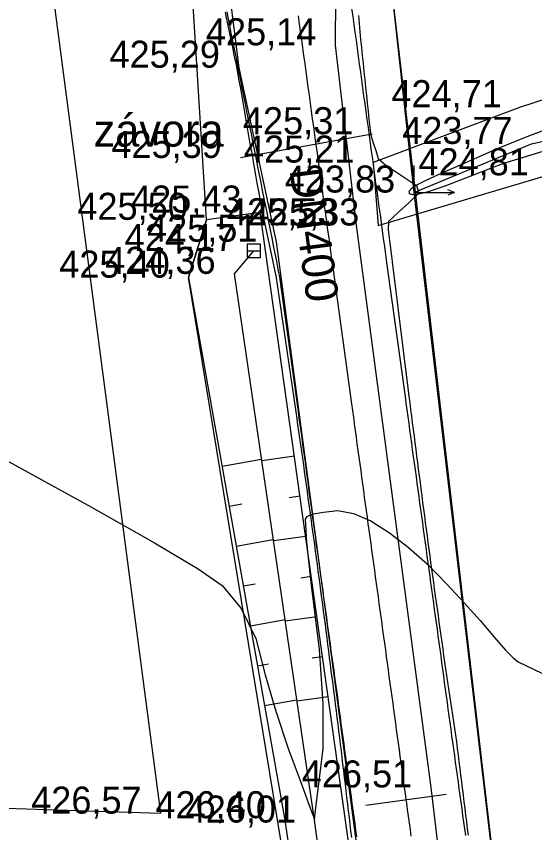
# Model space of a CAD drawing. Extents: x -574342 to -507939, y -1144044 to -1123894.
# Drawn here: x -508560.46 to -508541.26, y -1143769.71 to -1143739.49 of the extents above; entities that cross this region are included whole.
import ezdxf

# ---------------------------------------------------------------- set-up
doc = ezdxf.new("R2010")
doc.units = 0
for name, color, linetype in [('01_PARCELY_NAVRH_PC', 7, 'Continuous'), ('1000', 7, 'Continuous'), ('15', 7, 'Continuous'), ('21', 7, 'Continuous'), ('23', 7, 'Continuous'), ('42', 7, 'Continuous'), ('52', 7, 'Continuous'), ('53', 7, 'Continuous'), ('55', 7, 'Continuous'), ('6', 7, 'Continuous'), ('60', 7, 'Continuous'), ('61', 7, 'Continuous'), ('Level 255', 7, 'Continuous'), ('VRST VEDL', 7, 'Continuous')]:
    doc.layers.add(name, color=color, linetype=linetype)

msp = doc.modelspace()

# ---------------------------------------------------------------- linework, layer by layer
at = {"layer": '01_PARCELY_NAVRH_PC'}
for points in [[(-508550.74, -1143812.56), (-508547.51, -1143799.72), (-508547.8, -1143787.43), (-508554.08, -1143749.16), (-508553.41, -1143747.02), (-508554.21, -1143734.12), (-508553.55, -1143725.9), (-508551.64, -1143719.89), (-508547.57, -1143710.87), (-508540.84, -1143702.78), (-508531.01, -1143689.84), (-508528.88, -1143683.95), (-508518.64, -1143667.59), (-508513.88, -1143662.3), (-508507.94, -1143646.93), (-508502.84, -1143629.47), (-508500.33, -1143614.14), (-508495.09, -1143559.2), (-508493.85, -1143537.59)], [(-508550.74, -1143812.56), (-508547.51, -1143799.72), (-508547.8, -1143787.43), (-508554.08, -1143749.16), (-508553.41, -1143747.02), (-508554.21, -1143734.12), (-508553.55, -1143725.9), (-508551.64, -1143719.89), (-508547.57, -1143710.87), (-508540.84, -1143702.78), (-508531.01, -1143689.84), (-508528.88, -1143683.95), (-508518.64, -1143667.59), (-508513.88, -1143662.3), (-508507.94, -1143646.93), (-508502.84, -1143629.47), (-508500.33, -1143614.14), (-508495.09, -1143559.2), (-508493.85, -1143537.59)], [(-508488.59, -1143541.43), (-508489.82, -1143560.44), (-508491.6, -1143582.01), (-508495.73, -1143620.81), (-508499.42, -1143638.98), (-508505.75, -1143657.81), (-508517.46, -1143682.4), (-508526.71, -1143694.52), (-508540.76, -1143717.14), (-508543.32, -1143721.09), (-508546.79, -1143736.35), (-508545.73, -1143746.01), (-508540.36, -1143791.5), (-508536.1, -1143827.99)], [(-508488.59, -1143541.43), (-508489.82, -1143560.44), (-508491.6, -1143582.01), (-508495.73, -1143620.81), (-508499.42, -1143638.98), (-508505.75, -1143657.81), (-508517.46, -1143682.4), (-508526.71, -1143694.52), (-508540.76, -1143717.14), (-508543.32, -1143721.09), (-508546.79, -1143736.35), (-508545.73, -1143746.01), (-508540.36, -1143791.5), (-508536.1, -1143827.99)]]:
    msp.add_lwpolyline(points, dxfattribs=at)
at = {"layer": '1000'}
for points in [[(-508552.726, -1143739.33), (-508552.684, -1143739.537), (-508552.624, -1143739.828), (-508552.564, -1143740.119), (-508552.504, -1143740.41), (-508552.443, -1143740.701), (-508552.383, -1143740.991), (-508552.318, -1143741.282), (-508552.261, -1143741.573), (-508552.21, -1143741.865), (-508552.159, -1143742.157), (-508552.108, -1143742.45), (-508552.058, -1143742.742), (-508552.007, -1143743.034), (-508551.956, -1143743.326), (-508551.904, -1143743.619), (-508551.853, -1143743.911), (-508551.802, -1143744.203), (-508551.745, -1143744.494), (-508551.7, -1143744.787), (-508551.648, -1143745.079), (-508551.595, -1143745.371), (-508551.543, -1143745.663), (-508551.49, -1143745.955), (-508551.437, -1143746.247), (-508551.384, -1143746.539), (-508551.324, -1143746.83), (-508551.261, -1143747.121), (-508551.2, -1143747.411), (-508551.139, -1143747.702), (-508551.078, -1143747.993), (-508551.016, -1143748.284), (-508550.955, -1143748.574), (-508550.893, -1143748.865), (-508550.831, -1143749.156), (-508550.83, -1143749.163), (-508550.109, -1143754.122), (-508550.073, -1143754.368), (-508550.037, -1143754.613), (-508550.002, -1143754.859), (-508549.966, -1143755.105), (-508549.931, -1143755.351), (-508549.896, -1143755.597), (-508549.861, -1143755.843), (-508549.826, -1143756.089), (-508549.791, -1143756.335), (-508549.757, -1143756.581), (-508549.723, -1143756.827), (-508549.688, -1143757.073), (-508549.654, -1143757.319), (-508549.62, -1143757.565), (-508549.586, -1143757.811), (-508549.552, -1143758.057), (-508549.519, -1143758.303), (-508549.485, -1143758.549), (-508549.451, -1143758.795), (-508549.418, -1143759.041), (-508549.385, -1143759.288), (-508549.351, -1143759.534), (-508549.318, -1143759.78), (-508549.285, -1143760.026), (-508549.252, -1143760.272), (-508549.219, -1143760.518), (-508549.187, -1143760.765), (-508549.154, -1143761.011), (-508549.121, -1143761.257), (-508549.089, -1143761.503), (-508549.057, -1143761.75), (-508549.024, -1143761.996), (-508548.992, -1143762.242), (-508548.96, -1143762.489), (-508548.928, -1143762.735), (-508548.896, -1143762.981), (-508548.865, -1143763.228), (-508548.833, -1143763.474), (-508548.802, -1143763.721), (-508548.77, -1143763.967), (-508548.739, -1143764.213), (-508548.708, -1143764.46), (-508548.677, -1143764.706), (-508548.645, -1143764.953), (-508548.615, -1143765.199), (-508548.584, -1143765.446), (-508548.553, -1143765.692), (-508548.522, -1143765.939), (-508548.492, -1143766.185), (-508548.462, -1143766.432), (-508548.431, -1143766.678), (-508548.401, -1143766.925), (-508548.371, -1143767.172), (-508548.341, -1143767.418), (-508548.311, -1143767.665), (-508548.281, -1143767.911), (-508548.252, -1143768.158), (-508548.222, -1143768.405), (-508548.192, -1143768.651), (-508548.175, -1143768.795), (-508548.163, -1143768.898), (-508548.134, -1143769.145), (-508548.105, -1143769.392), (-508548.076, -1143769.638), (-508548.047, -1143769.885)], [(-508552.664, -1143739.321), (-508552.622, -1143739.528), (-508552.564, -1143739.82), (-508552.506, -1143740.111), (-508552.448, -1143740.402), (-508552.39, -1143740.693), (-508552.332, -1143740.984), (-508552.274, -1143741.276), (-508552.216, -1143741.567), (-508552.158, -1143741.858), (-508552.1, -1143742.149), (-508552.042, -1143742.441), (-508551.984, -1143742.732), (-508551.926, -1143743.023), (-508551.868, -1143743.314), (-508551.81, -1143743.606), (-508551.752, -1143743.897), (-508551.694, -1143744.188), (-508551.636, -1143744.479), (-508551.578, -1143744.77), (-508551.52, -1143745.062), (-508551.462, -1143745.353), (-508551.404, -1143745.644), (-508551.346, -1143745.935), (-508551.288, -1143746.227), (-508551.23, -1143746.518), (-508551.172, -1143746.809), (-508551.114, -1143747.1), (-508551.056, -1143747.392), (-508550.998, -1143747.683), (-508550.94, -1143747.974), (-508550.882, -1143748.265), (-508550.824, -1143748.556), (-508550.766, -1143748.848), (-508550.708, -1143749.139), (-508550.706, -1143749.146), (-508550.023, -1143754.11), (-508549.989, -1143754.356), (-508549.956, -1143754.602), (-508549.922, -1143754.848), (-508549.888, -1143755.094), (-508549.854, -1143755.34), (-508549.82, -1143755.586), (-508549.786, -1143755.832), (-508549.752, -1143756.079), (-508549.719, -1143756.325), (-508549.685, -1143756.571), (-508549.651, -1143756.817), (-508549.617, -1143757.063), (-508549.583, -1143757.309), (-508549.549, -1143757.555), (-508549.515, -1143757.801), (-508549.482, -1143758.047), (-508549.448, -1143758.293), (-508549.414, -1143758.539), (-508549.38, -1143758.785), (-508549.346, -1143759.032), (-508549.312, -1143759.278), (-508549.278, -1143759.524), (-508549.245, -1143759.77), (-508549.211, -1143760.016), (-508549.177, -1143760.262), (-508549.143, -1143760.508), (-508549.109, -1143760.754), (-508549.075, -1143761), (-508549.041, -1143761.246), (-508549.008, -1143761.492), (-508548.974, -1143761.738), (-508548.94, -1143761.984), (-508548.906, -1143762.231), (-508548.872, -1143762.477), (-508548.838, -1143762.723), (-508548.804, -1143762.969), (-508548.771, -1143763.215), (-508548.737, -1143763.461), (-508548.703, -1143763.707), (-508548.669, -1143763.953), (-508548.635, -1143764.199), (-508548.601, -1143764.445), (-508548.567, -1143764.691), (-508548.533, -1143764.937), (-508548.5, -1143765.183), (-508548.466, -1143765.43), (-508548.432, -1143765.676), (-508548.398, -1143765.922), (-508548.364, -1143766.168), (-508548.33, -1143766.414), (-508548.296, -1143766.66), (-508548.263, -1143766.906), (-508548.229, -1143767.152), (-508548.195, -1143767.398), (-508548.161, -1143767.644), (-508548.127, -1143767.89), (-508548.093, -1143768.136), (-508548.059, -1143768.382), (-508548.026, -1143768.629), (-508548.006, -1143768.771), (-508547.992, -1143768.875), (-508547.958, -1143769.121), (-508547.924, -1143769.367), (-508547.89, -1143769.613), (-508547.856, -1143769.859)], [(-508548.038, -1143739.197), (-508547.997, -1143739.49), (-508547.957, -1143739.784), (-508547.916, -1143740.078), (-508547.876, -1143740.371), (-508547.836, -1143740.665), (-508547.795, -1143740.959), (-508547.755, -1143741.252), (-508547.714, -1143741.546), (-508547.674, -1143741.84), (-508547.633, -1143742.133), (-508547.593, -1143742.427), (-508547.553, -1143742.721), (-508547.512, -1143743.014), (-508547.472, -1143743.308), (-508547.431, -1143743.601), (-508547.391, -1143743.895), (-508547.351, -1143744.189), (-508547.31, -1143744.482), (-508547.27, -1143744.776), (-508547.229, -1143745.07), (-508547.189, -1143745.363), (-508547.149, -1143745.657), (-508547.108, -1143745.951), (-508547.068, -1143746.244), (-508547.027, -1143746.538), (-508546.987, -1143746.832), (-508546.947, -1143747.125), (-508546.906, -1143747.419), (-508546.866, -1143747.713), (-508546.825, -1143748.006), (-508546.785, -1143748.3), (-508546.745, -1143748.594), (-508546.744, -1143748.601), (-508546.061, -1143753.565), (-508546.027, -1143753.811), (-508545.993, -1143754.057), (-508545.959, -1143754.303), (-508545.925, -1143754.549), (-508545.891, -1143754.795), (-508545.857, -1143755.041), (-508545.824, -1143755.287), (-508545.79, -1143755.533), (-508545.756, -1143755.779), (-508545.722, -1143756.025), (-508545.688, -1143756.272), (-508545.654, -1143756.518), (-508545.62, -1143756.764), (-508545.587, -1143757.01), (-508545.553, -1143757.256), (-508545.519, -1143757.502), (-508545.485, -1143757.748), (-508545.451, -1143757.994), (-508545.417, -1143758.24), (-508545.383, -1143758.486), (-508545.35, -1143758.732), (-508545.316, -1143758.978), (-508545.282, -1143759.225), (-508545.248, -1143759.471), (-508545.214, -1143759.717), (-508545.18, -1143759.963), (-508545.146, -1143760.209), (-508545.113, -1143760.455), (-508545.079, -1143760.701), (-508545.045, -1143760.947), (-508545.011, -1143761.193), (-508544.977, -1143761.439), (-508544.943, -1143761.685), (-508544.909, -1143761.931), (-508544.876, -1143762.177), (-508544.842, -1143762.424), (-508544.808, -1143762.67), (-508544.774, -1143762.916), (-508544.74, -1143763.162), (-508544.706, -1143763.408), (-508544.672, -1143763.654), (-508544.639, -1143763.9), (-508544.605, -1143764.146), (-508544.571, -1143764.392), (-508544.537, -1143764.638), (-508544.503, -1143764.884), (-508544.469, -1143765.13), (-508544.435, -1143765.376), (-508544.402, -1143765.623), (-508544.368, -1143765.869), (-508544.334, -1143766.115), (-508544.3, -1143766.361), (-508544.266, -1143766.607), (-508544.232, -1143766.853), (-508544.198, -1143767.099), (-508544.165, -1143767.345), (-508544.131, -1143767.591), (-508544.097, -1143767.837), (-508544.063, -1143768.083), (-508544.043, -1143768.226), (-508544.029, -1143768.329), (-508543.995, -1143768.575), (-508543.961, -1143768.822), (-508543.928, -1143769.068), (-508543.894, -1143769.314), (-508543.86, -1143769.56), (-508543.826, -1143769.806)], [(-508547.789, -1143739.462), (-508547.76, -1143739.757), (-508547.732, -1143740.052), (-508547.704, -1143740.348), (-508547.676, -1143740.643), (-508547.648, -1143740.938), (-508547.616, -1143741.233), (-508547.584, -1143741.528), (-508547.552, -1143741.823), (-508547.52, -1143742.118), (-508547.489, -1143742.413), (-508547.457, -1143742.707), (-508547.426, -1143743.002), (-508547.395, -1143743.297), (-508547.364, -1143743.592), (-508547.323, -1143743.886), (-508547.236, -1143744.173), (-508547.144, -1143744.46), (-508547.053, -1143744.746), (-508546.754, -1143745.004), (-508546.382, -1143745.252), (-508546.01, -1143745.5), (-508545.638, -1143745.748), (-508545.544, -1143746.035), (-508545.921, -1143746.386), (-508546.297, -1143746.737), (-508546.674, -1143747.088), (-508546.685, -1143747.389), (-508546.648, -1143747.683), (-508546.611, -1143747.977), (-508546.574, -1143748.271), (-508546.537, -1143748.565), (-508546.536, -1143748.572), (-508545.915, -1143753.545), (-508545.884, -1143753.791), (-508545.853, -1143754.038), (-508545.822, -1143754.284), (-508545.791, -1143754.531), (-508545.76, -1143754.777), (-508545.728, -1143755.023), (-508545.697, -1143755.27), (-508545.665, -1143755.516), (-508545.633, -1143755.763), (-508545.602, -1143756.009), (-508545.57, -1143756.255), (-508545.538, -1143756.502), (-508545.505, -1143756.748), (-508545.473, -1143756.994), (-508545.441, -1143757.24), (-508545.408, -1143757.487), (-508545.376, -1143757.733), (-508545.343, -1143757.979), (-508545.31, -1143758.225), (-508545.277, -1143758.472), (-508545.244, -1143758.718), (-508545.211, -1143758.964), (-508545.178, -1143759.21), (-508545.144, -1143759.456), (-508545.111, -1143759.702), (-508545.077, -1143759.949), (-508545.044, -1143760.195), (-508545.01, -1143760.441), (-508544.976, -1143760.687), (-508544.942, -1143760.933), (-508544.908, -1143761.179), (-508544.873, -1143761.425), (-508544.839, -1143761.671), (-508544.805, -1143761.917), (-508544.77, -1143762.163), (-508544.735, -1143762.409), (-508544.7, -1143762.655), (-508544.666, -1143762.901), (-508544.631, -1143763.147), (-508544.595, -1143763.393), (-508544.56, -1143763.638), (-508544.525, -1143763.884), (-508544.489, -1143764.13), (-508544.454, -1143764.376), (-508544.418, -1143764.622), (-508544.381, -1143764.868), (-508544.345, -1143765.113), (-508544.308, -1143765.359), (-508544.271, -1143765.605), (-508544.234, -1143765.85), (-508544.197, -1143766.096), (-508544.16, -1143766.341), (-508544.125, -1143766.587), (-508544.093, -1143766.834), (-508544.063, -1143767.08), (-508544.032, -1143767.327), (-508544.002, -1143767.573), (-508543.971, -1143767.82), (-508543.941, -1143768.066), (-508543.923, -1143768.209), (-508543.91, -1143768.313), (-508543.879, -1143768.559), (-508543.848, -1143768.806), (-508543.817, -1143769.052), (-508543.786, -1143769.299), (-508543.754, -1143769.545), (-508543.723, -1143769.792)]]:
    msp.add_lwpolyline(points, dxfattribs=at)
at = {"layer": '21'}
msp.add_lwpolyline([(-508550.019, -1143739.469), (-508549.978, -1143739.763), (-508549.938, -1143740.057), (-508549.898, -1143740.35), (-508549.857, -1143740.644), (-508549.817, -1143740.938), (-508549.776, -1143741.231), (-508549.736, -1143741.525), (-508549.696, -1143741.819), (-508549.655, -1143742.112), (-508549.615, -1143742.406), (-508549.574, -1143742.699), (-508549.534, -1143742.993), (-508549.494, -1143743.287), (-508549.453, -1143743.58), (-508549.413, -1143743.874), (-508549.372, -1143744.168), (-508549.332, -1143744.461), (-508549.292, -1143744.755), (-508549.251, -1143745.049), (-508549.211, -1143745.342), (-508549.17, -1143745.636), (-508549.13, -1143745.93), (-508549.09, -1143746.223), (-508549.049, -1143746.517), (-508549.009, -1143746.811), (-508548.968, -1143747.104), (-508548.928, -1143747.398), (-508548.888, -1143747.692), (-508548.847, -1143747.985), (-508548.807, -1143748.279), (-508548.766, -1143748.573), (-508548.726, -1143748.866), (-508548.725, -1143748.874), (-508548.042, -1143753.837), (-508548.008, -1143754.083), (-508547.974, -1143754.329), (-508547.94, -1143754.576), (-508547.906, -1143754.822), (-508547.873, -1143755.068), (-508547.839, -1143755.314), (-508547.805, -1143755.56), (-508547.771, -1143755.806), (-508547.737, -1143756.052), (-508547.703, -1143756.298), (-508547.669, -1143756.544), (-508547.636, -1143756.79), (-508547.602, -1143757.036), (-508547.568, -1143757.282), (-508547.534, -1143757.529), (-508547.5, -1143757.775), (-508547.466, -1143758.021), (-508547.432, -1143758.267), (-508547.399, -1143758.513), (-508547.365, -1143758.759), (-508547.331, -1143759.005), (-508547.297, -1143759.251), (-508547.263, -1143759.497), (-508547.229, -1143759.743), (-508547.195, -1143759.989), (-508547.162, -1143760.235), (-508547.128, -1143760.481), (-508547.094, -1143760.728), (-508547.06, -1143760.974), (-508547.026, -1143761.22), (-508546.992, -1143761.466), (-508546.958, -1143761.712), (-508546.925, -1143761.958), (-508546.891, -1143762.204), (-508546.857, -1143762.45), (-508546.823, -1143762.696), (-508546.789, -1143762.942), (-508546.755, -1143763.188), (-508546.721, -1143763.434), (-508546.688, -1143763.68), (-508546.654, -1143763.927), (-508546.62, -1143764.173), (-508546.586, -1143764.419), (-508546.552, -1143764.665), (-508546.518, -1143764.911), (-508546.484, -1143765.157), (-508546.451, -1143765.403), (-508546.417, -1143765.649), (-508546.383, -1143765.895), (-508546.349, -1143766.141), (-508546.315, -1143766.387), (-508546.281, -1143766.633), (-508546.247, -1143766.879), (-508546.214, -1143767.126), (-508546.18, -1143767.372), (-508546.146, -1143767.618), (-508546.112, -1143767.864), (-508546.078, -1143768.11), (-508546.044, -1143768.356), (-508546.025, -1143768.499), (-508546.01, -1143768.602), (-508545.977, -1143768.848), (-508545.943, -1143769.094), (-508545.909, -1143769.34), (-508545.875, -1143769.586), (-508545.841, -1143769.832)], dxfattribs=at)
at = {"layer": '23'}
msp.add_lwpolyline([(-508648.99, -1143732.84), (-508559.47, -1143735.83), (-508555.12, -1143769), (-508649.91, -1143765.94)], close=True, dxfattribs=at)
msp.add_lwpolyline([(-508648.99, -1143732.84), (-508559.47, -1143735.83), (-508555.12, -1143769), (-508649.91, -1143765.94)], close=True, dxfattribs=at)
at = {"layer": '42'}
msp.add_lwpolyline([(-508705.85, -1143964.71), (-508677.04, -1143948.2), (-508689.78, -1143863.38), (-508555.59, -1143821.12), (-508536.1, -1143827.99), (-508546.79, -1143736.35), (-508527.3, -1143732.18), (-508529.03, -1143725.92)], dxfattribs=at)
msp.add_lwpolyline([(-508705.85, -1143964.71), (-508677.04, -1143948.2), (-508689.78, -1143863.38), (-508555.59, -1143821.12), (-508536.1, -1143827.99), (-508546.79, -1143736.35), (-508527.3, -1143732.18), (-508529.03, -1143725.92)], dxfattribs=at)
at = {"layer": '52'}
for p, q in [((-508545.73, -1143745.01), (-508545.73, -1143746.01)), ((-508545.73, -1143746.01), (-508544.23, -1143746.01)), ((-508544.23, -1143746.01), (-508544.48, -1143745.91)), ((-508544.23, -1143746.01), (-508544.48, -1143746.11)), ((-508551.91, -1143748.17), (-508551.41, -1143748.17))]:
    msp.add_line(p, q, dxfattribs=at)
msp.add_lwpolyline([(-508551.91, -1143748.42), (-508551.41, -1143748.42), (-508551.41, -1143747.92), (-508551.91, -1143747.92)], close=True, dxfattribs=at)
at = {"layer": '53'}
msp.add_line((-508547.28, -1143743.85), (-508552.15, -1143744.73), dxfattribs=at)
msp.add_line((-508547.28, -1143743.85), (-508552.15, -1143744.73), dxfattribs=at)
at = {"layer": '55'}
for points in [[(-508548.61, -1143735.08), (-508548.65, -1143740.56), (-508547.87, -1143747.22), (-508545.1, -1143768.03), (-508541.4, -1143799.09), (-508540.43, -1143820.16), (-508537.93, -1143851.28), (-508535.31, -1143876.1), (-508531.43, -1143907.19), (-508528.41, -1143930.89), (-508527.67, -1143936.89)], [(-508548.61, -1143735.08), (-508548.65, -1143740.56), (-508547.87, -1143747.22), (-508545.1, -1143768.03), (-508541.4, -1143799.09), (-508540.43, -1143820.16), (-508537.93, -1143851.28), (-508535.31, -1143876.1), (-508531.43, -1143907.19), (-508528.41, -1143930.89), (-508527.67, -1143936.89)], [(-508552.96, -1143735.51), (-508552.22, -1143741.39), (-508550.83, -1143747.83), (-508547.65, -1143771.75), (-508544.7, -1143799.69), (-508543.59, -1143814.54)], [(-508552.96, -1143735.51), (-508552.22, -1143741.39), (-508550.83, -1143747.83), (-508547.65, -1143771.75), (-508544.7, -1143799.69), (-508543.59, -1143814.54)]]:
    msp.add_lwpolyline(points, dxfattribs=at)
at = {"layer": '6'}
msp.add_lwpolyline([(-508544.539, -1143768.294), (-508547.511, -1143768.703)], dxfattribs=at)
at = {"layer": '60'}
for points in [[(-508547.06, -1143747.23), (-508540.78, -1143745.37), (-508530.17, -1143742.45), (-508524.7, -1143741.03), (-508532.42, -1143739.8), (-508541.78, -1143742.85), (-508547.24, -1143744.9)], [(-508547.06, -1143747.23), (-508540.78, -1143745.37), (-508530.17, -1143742.45), (-508524.7, -1143741.03), (-508532.42, -1143739.8), (-508541.78, -1143742.85), (-508547.24, -1143744.9)], [(-508555.9, -1143830), (-508550.45, -1143820.77), (-508548.22, -1143813.49), (-508545.16, -1143799.78), (-508547.96, -1143771.45), (-508551.42, -1143746.75), (-508553.41, -1143747.02), (-508554.08, -1143749.16), (-508550.52, -1143769.17), (-508547.8, -1143787.43), (-508547.51, -1143799.72), (-508550.74, -1143812.56), (-508553.2, -1143819.26)], [(-508555.9, -1143830), (-508550.45, -1143820.77), (-508548.22, -1143813.49), (-508545.16, -1143799.78), (-508547.96, -1143771.45), (-508551.42, -1143746.75), (-508553.41, -1143747.02), (-508554.08, -1143749.16), (-508550.52, -1143769.17), (-508547.8, -1143787.43), (-508547.51, -1143799.72), (-508550.74, -1143812.56), (-508553.2, -1143819.26)]]:
    msp.add_lwpolyline(points, close=True, dxfattribs=at)
for points in [[(-508545.73, -1143746.01), (-508541.38, -1143744.21), (-508531.61, -1143741.98), (-508524.7, -1143741.03)], [(-508545.73, -1143746.01), (-508541.38, -1143744.21), (-508531.61, -1143741.98), (-508524.7, -1143741.03)], [(-508551.66, -1143819.56), (-508549.48, -1143813.04), (-508546.5, -1143799.9), (-508546.95, -1143787.57), (-508549.4, -1143769.33), (-508552.38, -1143749.02), (-508551.66, -1143748.17)], [(-508551.66, -1143819.56), (-508549.48, -1143813.04), (-508546.5, -1143799.9), (-508546.95, -1143787.57), (-508549.4, -1143769.33), (-508552.38, -1143749.02), (-508551.66, -1143748.17)]]:
    msp.add_lwpolyline(points, dxfattribs=at)
at = {"layer": '61'}
for p, q in [((-508552.838, -1143756.141), (-508551.373, -1143755.88)), ((-508552.838, -1143756.141), (-508551.373, -1143755.88)), ((-508550.157, -1143755.768), (-508551.365, -1143755.937)), ((-508550.157, -1143755.768), (-508551.365, -1143755.937)), ((-508549.949, -1143757.253), (-508550.348, -1143757.309)), ((-508549.949, -1143757.253), (-508550.348, -1143757.309)), ((-508552.575, -1143757.618), (-508552.103, -1143757.534)), ((-508552.575, -1143757.618), (-508552.103, -1143757.534)), ((-508549.741, -1143758.739), (-508550.93, -1143758.905)), ((-508549.741, -1143758.739), (-508550.93, -1143758.905)), ((-508552.313, -1143759.094), (-508550.938, -1143758.85)), ((-508552.313, -1143759.094), (-508550.938, -1143758.85)), ((-508549.533, -1143760.224), (-508549.925, -1143760.279)), ((-508549.533, -1143760.224), (-508549.925, -1143760.279)), ((-508552.05, -1143760.571), (-508551.607, -1143760.492)), ((-508552.05, -1143760.571), (-508551.607, -1143760.492)), ((-508549.324, -1143761.71), (-508550.494, -1143761.874)), ((-508549.324, -1143761.71), (-508550.494, -1143761.874)), ((-508551.787, -1143762.048), (-508550.502, -1143761.819)), ((-508551.787, -1143762.048), (-508550.502, -1143761.819)), ((-508549.116, -1143763.195), (-508549.503, -1143763.249)), ((-508549.116, -1143763.195), (-508549.503, -1143763.249)), ((-508551.524, -1143763.525), (-508551.111, -1143763.451)), ((-508551.524, -1143763.525), (-508551.111, -1143763.451)), ((-508551.262, -1143765.002), (-508550.066, -1143764.789)), ((-508551.262, -1143765.002), (-508550.066, -1143764.789)), ((-508548.908, -1143764.681), (-508550.059, -1143764.842)), ((-508548.908, -1143764.681), (-508550.059, -1143764.842))]:
    msp.add_line(p, q, dxfattribs=at)
at = {"layer": 'VRST VEDL'}
for points in [[(-508540.963, -1143744.491), (-508542.455, -1143744.944), (-508543.663, -1143745.421), (-508544.581, -1143745.768), (-508545.208, -1143745.982), (-508545.544, -1143746.065), (-508545.772, -1143746.09), (-508545.892, -1143746.057), (-508545.904, -1143745.965), (-508545.807, -1143745.851), (-508545.6, -1143745.715), (-508545.283, -1143745.557), (-508544.685, -1143745.283), (-508543.804, -1143744.892), (-508542.641, -1143744.385), (-508541.594, -1143743.955), (-508540.665, -1143743.604)], [(-508560.74, -1143755.97), (-508557.677, -1143757.652), (-508555.338, -1143758.977), (-508553.724, -1143759.945), (-508552.834, -1143760.555), (-508552.123, -1143761.413), (-508551.591, -1143762.517), (-508551.238, -1143763.868), (-508550.839, -1143765.212), (-508550.396, -1143766.548), (-508549.907, -1143767.878), (-508549.58, -1143768.765), (-508549.416, -1143769.21), (-508549.414, -1143769.212), (-508549.361, -1143768.777), (-508549.255, -1143767.903), (-508549.098, -1143766.591), (-508549.09, -1143764.93), (-508549.233, -1143762.918), (-508549.525, -1143760.557), (-508549.696, -1143758.95), (-508549.747, -1143758.096), (-508549.677, -1143757.995), (-508549.454, -1143757.909), (-508549.079, -1143757.839), (-508548.551, -1143757.783), (-508547.968, -1143757.892), (-508547.331, -1143758.165), (-508546.639, -1143758.603), (-508545.94, -1143759.138), (-508545.233, -1143759.771), (-508544.518, -1143760.501), (-508543.867, -1143761.197), (-508543.278, -1143761.857), (-508542.752, -1143762.482), (-508542.342, -1143762.944), (-508542.047, -1143763.243), (-508541.868, -1143763.379), (-508540.713, -1143763.935)]]:
    msp.add_lwpolyline(points, dxfattribs=at)

# ---------------------------------------------------------------- texts
at = {"layer": '15'}
msp.add_text('závora', height=1.2, dxfattribs=at).set_placement((-508557.594, -1143744.308))
msp.add_text('závora', height=1.2, dxfattribs=at).set_placement((-508557.594, -1143744.308))
msp.add_text('DN400', height=1.2, rotation=277.4262, dxfattribs=at).set_placement((-508550.34, -1143745.171))
msp.add_text('DN400', height=1.2, rotation=277.4262, dxfattribs=at).set_placement((-508550.34, -1143745.171))
at = {"layer": 'Level 255'}
for s, p in [('425,14', (-508553.435, -1143740.56)), ('425,29', (-508557.005, -1143741.39)), ('424,71', (-508546.565, -1143742.85)), ('425,31', (-508552.065, -1143743.85)), ('423,77', (-508546.165, -1143744.21)), ('425,39', (-508556.935, -1143744.73)), ('425,21', (-508552.025, -1143744.9)), ('424,81', (-508545.565, -1143745.37)), ('423,83', (-508550.515, -1143746.01)), ('425,43', (-508556.205, -1143746.75)), ('425,50', (-508558.195, -1143747.02)), ('425,53', (-508552.655, -1143747.22)), ('425,33', (-508551.845, -1143747.23)), ('425,51', (-508555.615, -1143747.83)), ('424,17', (-508556.445, -1143748.17)), ('425,40', (-508558.865, -1143749.16)), ('424,36', (-508557.165, -1143749.02)), ('426,51', (-508549.885, -1143768.03)), ('426,57', (-508559.905, -1143769)), ('426,40', (-508555.305, -1143769.17)), ('426,01', (-508554.185, -1143769.33))]:
    msp.add_text(s, height=1, dxfattribs=at).set_placement(p)

doc.saveas('drawing.dxf')
